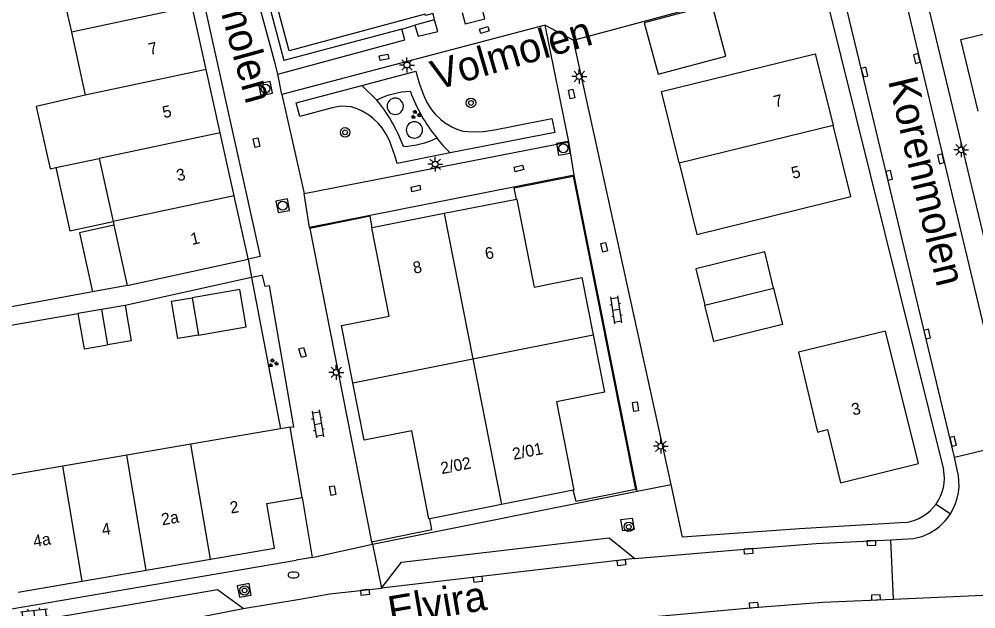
# Model space of a CAD drawing. Extents: x 136000 to 138005, y 398500 to 400500.
# Drawn here: x 137772.1 to 137853, y 400268 to 400317.9 of the extents above; entities that cross this region are included whole.
import ezdxf

# ---------------------------------------------------------------- set-up
doc = ezdxf.new("R2010")
doc.units = 0
for name, color, linetype in [('gg-afsc-erfafscheiding', 7, 'Continuous'), ('gg-afsc-hekwerk', 7, 'Continuous'), ('gg-anno-huisnummerreeks BGT', 7, 'Continuous'), ('gg-anno-openbare ruimte label', 7, 'Continuous'), ('gg-bbg-bijgebouw', 7, 'Continuous'), ('gg-bbg-gedigitaliseerde bebouwing', 7, 'Continuous'), ('gg-bbg-gedigitaliseerde bijgebouw', 7, 'Continuous'), ('gg-bbg-hoofdgebouw', 7, 'Continuous'), ('gg-bbg-luifel en loopbrug', 7, 'Continuous'), ('gg-bbg-tussenscheiding', 7, 'Continuous'), ('gg-knt-verharding', 7, 'Continuous'), ('gg-knt-verharding nz', 7, 'Continuous'), ('gt-grn-groengrens', 7, 'Continuous'), ('gt-grn-vlakafsluiter', 7, 'Continuous'), ('gt-grn-weggrens', 7, 'Continuous'), ('gt-symb-boom', 7, 'Continuous'), ('gt-symb-brandkraan', 7, 'Continuous'), ('gt-symb-groenvak', 7, 'Continuous'), ('gt-symb-klinker verharding', 7, 'Continuous'), ('gt-symb-kolk', 7, 'Continuous'), ('gt-symb-kolk center center', 7, 'Continuous'), ('gt-symb-lichtmast', 7, 'Continuous'), ('gt-symb-rioolschacht', 7, 'Continuous')]:
    doc.layers.add(name, color=color, linetype=linetype)

# ---------------------------------------------------------------- blocks, each defined once
blk = doc.blocks.new('gt0-KOLKCC')
at = {"layer": 'gt-symb-kolk center center'}
blk.add_lwpolyline([(-0.375, 0.2), (0.375, 0.2), (0.375, -0.2), (-0.375, -0.2)], close=True, dxfattribs=at)
blk = doc.blocks.new('gt0-GRVAK')
at = {"layer": 'gt-symb-groenvak'}
for p, q in [((-0.11, 0.189), (-0.228, 0.24)), ((-0.182, 0.153), (0.088, 0.153)), ((-0.091, 0.211), (-0.156, 0.322)), ((-0.047, 0.214), (-0.047, 0.393)), ((-0.004, 0.211), (0.061, 0.322)), ((0.015, 0.189), (0.133, 0.24)), ((0.262, -0.052), (0.197, 0.059)), ((0.305, -0.049), (0.305, 0.13)), ((0.349, -0.052), (0.414, 0.059)), ((-0.245, -0.228), (-0.363, -0.177)), ((-0.318, -0.264), (-0.047, -0.264)), ((-0.226, -0.206), (-0.291, -0.095)), ((-0.183, -0.203), (-0.183, -0.024)), ((-0.139, -0.206), (-0.074, -0.095)), ((-0.12, -0.228), (-0.002, -0.177)), ((0.243, -0.074), (0.125, -0.023)), ((0.17, -0.11), (0.441, -0.11)), ((0.368, -0.074), (0.486, -0.023))]:
    blk.add_line(p, q, dxfattribs=at)
blk = doc.blocks.new('gt0-BOOM')
at = {"layer": 'gt-symb-boom'}
for radius in [0.4, 0.2]:
    blk.add_circle((0, 0), radius, dxfattribs=at)
blk = doc.blocks.new('gt0-LMAST')
at = {"layer": 'gt-symb-lichtmast'}
for p, q in [((-0.182, 0.173), (-0.447, 0.438)), ((-0.005, 0.246), (-0.005, 0.621)), ((0.172, 0.173), (0.437, 0.438)), ((-0.255, -0.004), (-0.63, -0.004)), ((-0.182, -0.181), (-0.447, -0.446)), ((-0.005, -0.254), (-0.005, -0.629)), ((0.437, -0.446), (0.172, -0.181)), ((0.245, -0.004), (0.62, -0.004))]:
    blk.add_line(p, q, dxfattribs=at)
blk.add_circle((-0.005, -0.004), 0.25, dxfattribs=at)
blk = doc.blocks.new('gt0-RS')
at = {"layer": 'gt-symb-rioolschacht'}
blk.add_lwpolyline([(-0.5, -0.5), (0.5, -0.5), (0.5, 0.5), (-0.5, 0.5)], close=True, dxfattribs=at)
blk.add_circle((0, 0), 0.375, dxfattribs=at)
blk = doc.blocks.new('gt0-KL1')
at = {"layer": 'gt-symb-klinker verharding'}
for p, q in [((-1.15, 0.3), (1.15, 0.3)), ((-1, -0.3), (-1, 0.3)), ((-0.5, 0.3), (-0.5, 0.45)), ((0, -0.3), (0, 0.3)), ((0.5, 0.3), (0.5, 0.45)), ((1, -0.3), (1, 0.3)), ((-1.15, -0.3), (1.15, -0.3)), ((-0.5, -0.45), (-0.5, -0.3)), ((0.5, -0.45), (0.5, -0.3))]:
    blk.add_line(p, q, dxfattribs=at)
blk = doc.blocks.new('gt0-KOLK')
at = {"layer": 'gt-symb-kolk'}
blk.add_lwpolyline([(0, 0), (0.375, 0), (0.375, 0.4), (-0.375, 0.4), (-0.375, 0), (0, 0)], dxfattribs=at)
blk = doc.blocks.new('gt0-BR')
at = {"layer": 'gt-symb-brandkraan'}
for centre, radius, start, end in [((-0.244, 0), 0.206, 107.56694, 252.43307), ((0.599, -2.664), 3, 106.89205, 107.56694), ((0, -0.691), 0.938, 73.10799, 106.89205), ((-0.599, -2.664), 3, 72.43309, 73.10799), ((0.244, 0), 0.206, 287.56695, 72.43309), ((0.599, 2.664), 3, 252.43307, 253.10797), ((0, 0.691), 0.938, 253.10797, 286.89206), ((-0.599, 2.664), 3, 286.89206, 287.56695)]:
    blk.add_arc(centre, radius, start, end, dxfattribs=at)

msp = doc.modelspace()

# ---------------------------------------------------------------- linework, layer by layer
at = {"layer": 'gg-afsc-erfafscheiding'}
msp.add_line((137791.752, 400296.051), (137794.198, 400283.267), dxfattribs=at)
at = {"layer": 'gg-afsc-hekwerk'}
for p, q in [((137796.694, 400300.194), (137801.892, 400273.709)), ((137791.752, 400296.051), (137781.058, 400293.697)), ((137778.294, 400294.84), (137771.149, 400293.519)), ((137770.393, 400291.858), (137777.073, 400293.018))]:
    msp.add_line(p, q, dxfattribs=at)
for points in [[(137814.148, 400302.654), (137813.971, 400303.641), (137818.958, 400304.63), (137824.222, 400278.126), (137819.206, 400277.113), (137818.968, 400278.07)], [(137801.964, 400300.262), (137801.777, 400301.232), (137796.694, 400300.194)], [(137801.892, 400273.709), (137807.003, 400274.743), (137806.821, 400275.657)]]:
    msp.add_lwpolyline(points, dxfattribs=at)
at = {"layer": 'gg-bbg-bijgebouw'}
for p, q in [((137781.058, 400293.697), (137779.066, 400293.358)), ((137779.066, 400293.358), (137777.073, 400293.018))]:
    msp.add_line(p, q, dxfattribs=at)
for points in [[(137824.957, 400317.591), (137826.137, 400313.259), (137831.877, 400314.775), (137830.697, 400319.108), (137824.957, 400317.591)], [(137835.911, 400295.152), (137835.159, 400298.22), (137829.341, 400296.79), (137830.094, 400293.722)], [(137835.911, 400295.152), (137836.664, 400292.083), (137830.846, 400290.654), (137830.094, 400293.722)], [(137781.058, 400293.697), (137781.569, 400290.7), (137779.577, 400290.361)], [(137777.073, 400293.018), (137777.584, 400290.021), (137779.577, 400290.361)]]:
    msp.add_lwpolyline(points, dxfattribs=at)
at = {"layer": 'gg-bbg-gedigitaliseerde bebouwing'}
msp.add_line((137775.199, 400305.348), (137778.872, 400306.121), dxfattribs=at)
msp.add_lwpolyline([(137777.691, 400311.46), (137773.543, 400310.518), (137774.709, 400305.245), (137775.199, 400305.348)], dxfattribs=at)
at = {"layer": 'gg-bbg-gedigitaliseerde bijgebouw'}
msp.add_line((137786.72, 400294.341), (137787.259, 400291.195), dxfattribs=at)
msp.add_lwpolyline([(137787.259, 400291.195), (137791.309, 400291.889), (137790.77, 400295.035), (137786.72, 400294.341)], dxfattribs=at)
at = {"layer": 'gg-bbg-hoofdgebouw'}
for p, q in [((137775.33, 400322.138), (137776.511, 400316.799)), ((137787.918, 400313.63), (137786.738, 400318.969)), ((137776.511, 400316.799), (137777.691, 400311.46)), ((137789.099, 400308.29), (137787.918, 400313.63)), ((137790.28, 400302.951), (137789.099, 400308.29)), ((137778.872, 400306.121), (137780.053, 400300.782)), ((137814.148, 400302.654), (137808.056, 400301.458)), ((137780.053, 400300.782), (137780.118, 400300.489)), ((137808.056, 400301.458), (137801.964, 400300.262)), ((137780.118, 400300.489), (137781.246, 400295.386)), ((137781.246, 400295.386), (137791.474, 400297.615)), ((137794.198, 400283.267), (137786.627, 400281.965)), ((137795.013, 400283.407), (137794.198, 400283.267)), ((137796.024, 400277.473), (137795.013, 400283.407)), ((137786.627, 400281.965), (137781.207, 400281.033)), ((137781.207, 400281.033), (137775.788, 400280.101)), ((137775.788, 400280.101), (137770.368, 400279.169)), ((137818.968, 400278.07), (137812.895, 400276.864)), ((137812.895, 400276.864), (137806.821, 400275.657)), ((137782.846, 400271.322), (137788.267, 400272.249)), ((137777.426, 400270.396), (137782.846, 400271.322)), ((137772.005, 400269.469), (137777.426, 400270.396))]:
    msp.add_line(p, q, dxfattribs=at)
for points in [[(137807.107, 400318.365), (137806.476, 400318.205), (137806.449, 400318.311), (137794.943, 400315.227), (137791.895, 400326.598)], [(137853.204, 400310.114), (137851.755, 400316.171), (137861.082, 400318.402), (137860.307, 400321.283)], [(137827.924, 400305.74), (137826.427, 400311.784), (137839.428, 400314.979), (137840.932, 400308.945)], [(137827.924, 400305.74), (137829.421, 400299.696), (137842.435, 400302.911), (137840.932, 400308.945)], [(137791.474, 400297.615), (137791.407, 400297.917), (137790.362, 400302.581), (137790.28, 400302.951)], [(137814.148, 400302.654), (137814.179, 400302.66), (137815.657, 400295.243), (137819.687, 400296.05), (137820.646, 400291.205)], [(137800.312, 400287.153), (137799.35, 400291.993), (137803.379, 400292.784), (137801.913, 400300.252), (137801.964, 400300.262)], [(137820.646, 400291.205), (137821.605, 400286.359), (137817.535, 400285.553), (137819.014, 400278.079), (137818.968, 400278.07)], [(137839.63, 400282.998), (137840.465, 400283.204), (137841.576, 400278.71), (137848.154, 400280.336), (137845.384, 400291.514), (137838.02, 400289.736), (137839.63, 400282.998)], [(137806.821, 400275.657), (137806.755, 400275.644), (137805.296, 400283.096), (137801.273, 400282.313), (137800.312, 400287.153)], [(137788.267, 400272.249), (137793.687, 400273.176), (137793.037, 400276.964), (137796.024, 400277.473)]]:
    msp.add_lwpolyline(points, dxfattribs=at)
at = {"layer": 'gg-bbg-luifel en loopbrug'}
msp.add_line((137781.246, 400295.386), (137778.294, 400294.84), dxfattribs=at)
for points in [[(137775.199, 400305.348), (137776.382, 400300.003), (137780.053, 400300.782)], [(137780.118, 400300.489), (137777.189, 400299.841), (137778.294, 400294.84)], [(137787.259, 400291.195), (137785.53, 400290.899), (137784.991, 400294.045), (137786.72, 400294.341)]]:
    msp.add_lwpolyline(points, dxfattribs=at)
at = {"layer": 'gg-bbg-tussenscheiding'}
for p, q in [((137786.738, 400318.969), (137776.511, 400316.799)), ((137787.918, 400313.63), (137777.691, 400311.46)), ((137827.924, 400305.74), (137840.932, 400308.945)), ((137789.099, 400308.29), (137778.872, 400306.121)), ((137790.28, 400302.951), (137780.053, 400300.782)), ((137808.056, 400301.458), (137810.472, 400289.177)), ((137830.094, 400293.722), (137835.911, 400295.152)), ((137779.066, 400293.358), (137779.577, 400290.361)), ((137810.472, 400289.177), (137820.646, 400291.205)), ((137800.312, 400287.153), (137810.472, 400289.177)), ((137810.472, 400289.177), (137812.895, 400276.864)), ((137788.267, 400272.249), (137786.627, 400281.965)), ((137782.846, 400271.322), (137781.207, 400281.033)), ((137777.426, 400270.396), (137775.788, 400280.101))]:
    msp.add_line(p, q, dxfattribs=at)
at = {"layer": 'gg-knt-verharding'}
for p, q in [((137792.483, 400321.89), (137794.496, 400314.417)), ((137818.984, 400316.131), (137839.862, 400321.744)), ((137839.862, 400321.744), (137850.289, 400279.82)), ((137807.233, 400317.845), (137805.571, 400317.38)), ((137807.233, 400317.845), (137807.107, 400318.365)), ((137816.6, 400317.396), (137794.321, 400311.52)), ((137804.452, 400317.058), (137794.496, 400314.417)), ((137804.452, 400317.058), (137805.571, 400317.38)), ((137818.591, 400307.536), (137816.6, 400317.396)), ((137827.239, 400278.558), (137818.984, 400316.131)), ((137794.321, 400311.52), (137796.211, 400303.149)), ((137796.211, 400303.149), (137818.591, 400307.536)), ((137819.047, 400304.721), (137796.658, 400300.294)), ((137824.36, 400277.983), (137819.047, 400304.721)), ((137796.658, 400300.294), (137796.694, 400300.194)), ((137792.623, 400296.225), (137791.752, 400296.051)), ((137851.196, 400280.859), (137856.044, 400282.04)), ((137851.429, 400279.808), (137851.196, 400280.859)), ((137796.024, 400277.473), (137796.889, 400272.394)), ((137801.969, 400273.51), (137824.36, 400277.983)), ((137801.892, 400273.709), (137801.969, 400273.51)), ((137845.833, 400273.89), (137847.728, 400273.994)), ((137846.06, 400268.874), (137845.833, 400273.89)), ((137796.889, 400272.394), (137795.519, 400272.161)), ((137791.05, 400268.079), (137788.872, 400269.642)), ((137846.06, 400268.874), (137856.076, 400269.309))]:
    msp.add_line(p, q, dxfattribs=at)
for points in [[(137844.07, 400336.062), (137845.304, 400332.067), (137848.492, 400320.989), (137858.511, 400279.399)], [(137784.18, 400335.207), (137792.476, 400297.822), (137791.474, 400297.615)], [(137843.661, 400331.335), (137846.097, 400322.891), (137847.163, 400319.013), (137853.553, 400292.426), (137855.725, 400283.266), (137856.044, 400282.04)], [(137851.196, 400280.859), (137843.409, 400313.375), (137842.069, 400318.849), (137839.515, 400327.913)], [(137793.963, 400313.257), (137793.754, 400314.147), (137791.711, 400321.656), (137792.483, 400321.89)], [(137809.576, 400318.468), (137809.831, 400317.489), (137811.483, 400317.919), (137811.231, 400318.89)], [(137805.571, 400317.38), (137805.841, 400316.456), (137807.5, 400316.868), (137807.233, 400317.845)], [(137793.963, 400313.257), (137804.716, 400316.148), (137804.452, 400317.058)], [(137795.013, 400283.407), (137795.324, 400283.439), (137793.273, 400295.347), (137792.914, 400295.288), (137792.683, 400296.237), (137792.623, 400296.225)], [(137847.104, 400275.358), (137838.11, 400274.819), (137828.215, 400274.118), (137827.239, 400278.558)], [(137822.989, 400275.603), (137823.946, 400275.728), (137824.105, 400274.762), (137823.147, 400274.637), (137822.989, 400275.603)], [(137802.755, 400269.805), (137804.437, 400271.982), (137821.99, 400274.058), (137824.16, 400272.3)], [(137824.16, 400272.3), (137833.773, 400273.128), (137839.508, 400273.575), (137845.833, 400273.89)], [(137727.759, 400259.288), (137729.656, 400259.545), (137750.842, 400264.7), (137766.977, 400267.297), (137795.519, 400272.161)], [(137790.535, 400270.002), (137790.723, 400269.035), (137791.732, 400269.219), (137791.544, 400270.187), (137790.535, 400270.002)], [(137788.872, 400269.642), (137767.477, 400265.983), (137755.561, 400263.791), (137754.061, 400261.533)], [(137791.05, 400268.079), (137795.841, 400268.866), (137798.363, 400269.319), (137802.755, 400269.805)], [(137801.201, 400264.578), (137802.393, 400264.734), (137823.687, 400267.208), (137834.242, 400268.149), (137840.072, 400268.61), (137846.06, 400268.874)]]:
    msp.add_lwpolyline(points, dxfattribs=at)
for centre, radius, start, end in [((137846.561, 400279.113), 3.795, 324.49637, 10.74212), ((137846.94, 400278.58), 4.654, 327.52213, 15.29759), ((137846.561, 400279.114), 3.795, 278.2213, 324.47749), ((137846.94, 400278.582), 4.655, 279.74967, 327.50397)]:
    msp.add_arc(centre, radius, start, end, dxfattribs=at)
at = {"layer": 'gg-knt-verharding nz'}
msp.add_line((137824.16, 400272.3), (137802.755, 400269.805), dxfattribs=at)
msp.add_lwpolyline([(137786.233, 400267.162), (137786.857, 400267.27), (137791.05, 400268.079)], dxfattribs=at)
at = {"layer": 'gt-grn-groengrens'}
for p, q in [((137801.07, 400312.281), (137805.653, 400313.492)), ((137802.34, 400311.049), (137801.07, 400312.281))]:
    msp.add_line(p, q, dxfattribs=at)
for points in [[(137805.653, 400313.492), (137805.937, 400312.484), (137806.338, 400311.356), (137806.58, 400310.858), (137807.01, 400310.198), (137807.312, 400309.85), (137807.769, 400309.415), (137808.085, 400309.173), (137808.678, 400308.804), (137809.12, 400308.598), (137809.636, 400308.42), (137810.483, 400308.37), (137811.369, 400308.39), (137812.292, 400308.543), (137813.89, 400308.859), (137817.151, 400309.487), (137817.402, 400308.322), (137808.561, 400306.585)], [(137808.561, 400306.585), (137804.058, 400305.697), (137803.881, 400306.386), (137803.459, 400307.551), (137803.219, 400308.044), (137802.791, 400308.706), (137802.486, 400309.067), (137802.032, 400309.501), (137801.718, 400309.743), (137801.114, 400310.118), (137800.684, 400310.32), (137800.173, 400310.497), (137799.326, 400310.555), (137798.981, 400310.499), (137798.559, 400310.389), (137795.83, 400309.671), (137795.524, 400310.832), (137801.07, 400312.281)]]:
    msp.add_lwpolyline(points, dxfattribs=at)
for centre, radius, start, end in [((137805.393, 400305.05), 6.731, 91.77154, 116.97283), ((137817.946, 400316.444), 13.587, 200.08517, 219.20301), ((137793.688, 400303.613), 11.408, 29.65955, 40.68012), ((137803.902, 400310.531), 0.69, 0, 180), ((137803.902, 400310.531), 0.69, 180, 0), ((137790.62, 400301.811), 14.967, 20.84378, 29.84161), ((137805.524, 400308.531), 0.69, 0, 180), ((137805.524, 400308.531), 0.69, 180, 0), ((137804.317, 400314.112), 6.982, 272.38233, 296.36083), ((137816.09, 400314.512), 10.932, 217.5041, 226.4753)]:
    msp.add_arc(centre, radius, start, end, dxfattribs=at)
at = {"layer": 'gt-grn-vlakafsluiter'}
msp.add_line((137791.474, 400297.615), (137791.752, 400296.051), dxfattribs=at)
at = {"layer": 'gt-grn-weggrens'}
for p, q in [((137816.6, 400317.396), (137818.984, 400316.131)), ((137794.321, 400311.52), (137793.963, 400313.257)), ((137819.047, 400304.721), (137818.591, 400307.536)), ((137796.658, 400300.294), (137796.211, 400303.149)), ((137824.36, 400277.983), (137827.239, 400278.558)), ((137849.65, 400276.909), (137850.866, 400276.081)), ((137796.889, 400272.394), (137801.969, 400273.51)), ((137801.969, 400273.51), (137802.755, 400269.805))]:
    msp.add_line(p, q, dxfattribs=at)

# ---------------------------------------------------------------- block references
at = {"layer": 'gt-symb-boom'}
for p in [(137810.312, 400310.813), (137799.664, 400308.329), (137823.661, 400274.977), (137791.159, 400269.602)]:
    msp.add_blockref('gt0-BOOM', p, dxfattribs=at)
at = {"layer": 'gt-symb-brandkraan'}
msp.add_blockref('gt0-BR', (137795.299, 400270.914), dxfattribs=at)
at = {"layer": 'gt-symb-groenvak'}
for p in [(137805.633, 400309.821), (137793.567, 400288.819)]:
    msp.add_blockref('gt0-GRVAK', p, dxfattribs=at)
at = {"layer": 'gt-symb-klinker verharding'}
for p, rotation in [((137822.583, 400293.328), -81.54573827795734), ((137797.359, 400283.681), -80.33049474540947), ((137773.38, 400267.629), 6.833672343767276)]:
    msp.add_blockref('gt0-KL1', p, dxfattribs=dict(at, rotation=rotation))
at = {"layer": 'gt-symb-kolk'}
for p, rotation in [((137848.223, 400314.621), 103.44707938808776), ((137843.409, 400313.375), -76.24561379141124), ((137850.251, 400306.138), 103.44707938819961), ((137845.492, 400304.647), -76.57834333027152), ((137848.707, 400291.227), -76.52937593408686), ((137850.887, 400282.162), -76.65273682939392), ((137844.17, 400273.808), -177.16620820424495), ((137833.773, 400273.128), -175.54930773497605), ((137823.013, 400272.157), -172.89700278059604), ((137810.881, 400270.748), -173.37643278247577), ((137801.327, 400269.644), -173.7498132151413), ((137844.574, 400268.81), 2.4863980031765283), ((137834.242, 400268.149), 4.636985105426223)]:
    msp.add_blockref('gt0-KOLK', p, dxfattribs=dict(at, rotation=rotation))
at = {"layer": 'gt-symb-kolk center center'}
for p, rotation in [((137811.439, 400316.987), -162.4736215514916), ((137802.958, 400314.681), 10.887355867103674), ((137818.82, 400311.584), -77.90186104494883), ((137792.166, 400307.469), 102.45265729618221), ((137814.363, 400305.284), 13.636976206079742), ((137805.647, 400303.577), 12.04741545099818), ((137821.579, 400298.617), -76.11251539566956), ((137796.064, 400289.714), 106.72243182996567), ((137824.234, 400285.138), -81.47960856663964), ((137798.606, 400278.049), 100.80506021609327)]:
    msp.add_blockref('gt0-KOLKCC', p, dxfattribs=dict(at, rotation=rotation))
at = {"layer": 'gt-symb-lichtmast'}
for p in [(137804.904, 400314.024), (137819.477, 400313.053), (137851.778, 400306.86), (137807.288, 400305.638), (137798.927, 400288.045), (137826.374, 400281.797)]:
    msp.add_blockref('gt0-LMAST', p, dxfattribs=at)
at = {"layer": 'gt-symb-rioolschacht'}
for p, rotation in [((137792.928, 400312.028), -78.87522379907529), ((137818.121, 400306.985), 9.9027951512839), ((137794.386, 400302.13), 101.21655251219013)]:
    msp.add_blockref('gt0-RS', p, dxfattribs=dict(at, rotation=rotation))

# ---------------------------------------------------------------- texts
at = {"layer": 'gg-anno-huisnummerreeks BGT'}
for s, rotation, p in [('7', 12.5, (137783.153, 400314.857)), ('7', 14, (137836.042, 400310.419)), ('5', 12.5, (137784.333, 400309.517)), ('3', 12.5, (137785.514, 400304.178)), ('5', 14, (137837.545, 400304.385)), ('1', 12.6, (137786.711, 400298.801)), ('6', 11.1, (137811.594, 400297.566)), ('8', 11.1, (137805.502, 400296.37)), ('3', 13.9, (137842.629, 400284.385)), ('2/01', 11.2, (137813.915, 400280.636)), ('2/02', 11.2, (137807.842, 400279.43)), ('2', 9.7, (137790.009, 400276.098)), ('2a', 9.7, (137784.205, 400275.105)), ('4', 9.7, (137779.168, 400274.245)), ('4a', 9.7, (137773.365, 400273.252))]:
    msp.add_text(s, height=1, rotation=rotation, dxfattribs=at).set_placement(p)
at = {"layer": 'gg-anno-openbare ruimte label'}
for s, rotation, p in [('Volmolen', 285.5, (137787.605, 400324.046)), ('Volmolen', 16.3, (137807.384, 400311.884)), ('Korenmolen', 283.4, (137845.577, 400312.699)), ('Elvira', 9.6, (137803.521, 400266.595))]:
    msp.add_text(s, height=2.5, rotation=rotation, dxfattribs=at).set_placement(p)

doc.saveas('drawing.dxf')
